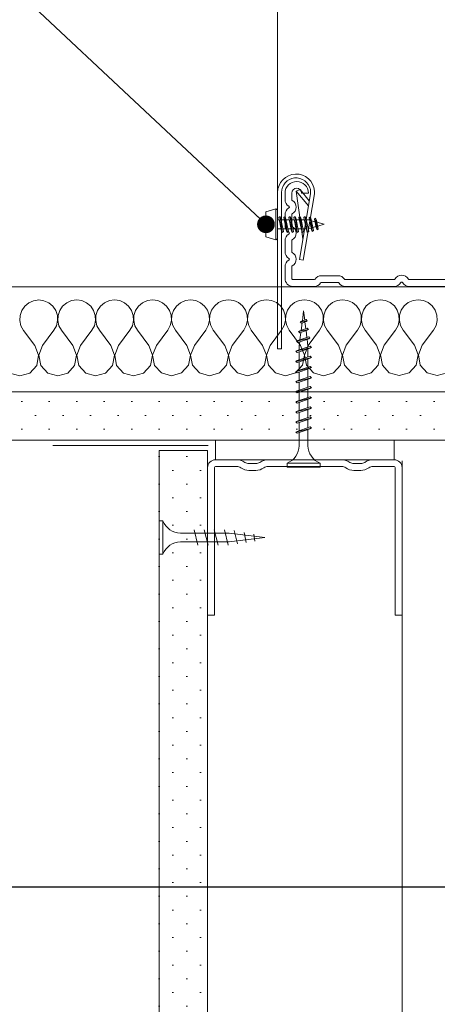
# Model space of a CAD drawing. Header units: metres. Extents: x -4 to 99, y -11 to 17.
# Tile 716 of 747: x 82.714 to 82.822, y -10.398 to -10.144. Entities that reach past the tile are written whole.
import ezdxf

# ---------------------------------------------------------------- set-up
doc = ezdxf.new("R2010")
doc.units = ezdxf.units.M
doc.header["$MEASUREMENT"] = 0
doc.linetypes.add('VERDECKT', pattern=[0.005625, 0.00375, -0.001875])
for name, color, linetype in [('152 - Bemaßung_ Beschriftung.Ausbau', 7, 'Continuous'), ('301 - Elemente.Linie', 7, 'Continuous'), ('653 - Abdeckung.TB Verkofferung', 7, 'Continuous'), ('Neubau_651 - Abdeckung.Decke abgehängt_ bekleidet', 7, 'Continuous'), ('Neubau_653 - Abdeckung.TB Verkofferung', 7, 'Continuous'), ('Neubau_660 - Unterkonstruktion.Trockenbau', 7, 'Continuous')]:
    doc.layers.add(name, color=color, linetype=linetype)
doc.styles.add('ERSTELLTER_STIL_2', font='txt')
doc.dimstyles.new('ERSTELLTER_STIL__15', dxfattribs={"dimtxt": 0.02, "dimasz": 0.01064, "dimexe": 0.18, "dimexo": 0.0625, "dimgap": 0, "dimtad": 1, "dimzin": 0, "dimdsep": 46, "dimtxsty": 'ERSTELLTER_STIL_2', "dimblk": 'ARROWHEAD_2', "dimblk1": 'ARROWHEAD_2', "dimblk2": 'ARROWHEAD_2', "dimcen": 0.09, "dimse1": 1, "dimse2": 1, "dimclrd": 7, "dimclre": 7, "dimclrt": 7, "dimazin": 0, "dimtfac": 1, "dimtdec": 4, "dimtmove": 0, "dimatfit": 3, "dimfxl": 1, "dimtolj": 1, "dimtzin": 0, "dimarcsym": 0})
doc.dimstyles.new('ERSTELLTER_STIL__17', dxfattribs={"dimtxt": 0.02, "dimasz": 0.01064, "dimexe": 0.18, "dimexo": 0.0625, "dimgap": 0, "dimtad": 1, "dimzin": 0, "dimdsep": 46, "dimtxsty": 'ERSTELLTER_STIL_2', "dimblk": 'ARROWHEAD_2', "dimblk1": 'ARROWHEAD_2', "dimblk2": 'ARROWHEAD_2', "dimcen": 0.09, "dimse1": 1, "dimse2": 1, "dimclrd": 7, "dimclre": 7, "dimclrt": 7, "dimazin": 0, "dimtfac": 1, "dimtdec": 4, "dimtmove": 2, "dimatfit": 3, "dimfxl": 1, "dimtolj": 1, "dimtzin": 0, "dimarcsym": 0})
doc.dimstyles.new('ERSTELLTER_STIL__5', dxfattribs={"dimtxt": 0.18, "dimasz": 0.00912, "dimexe": 0.18, "dimexo": 0.0625, "dimgap": 0, "dimtad": 0, "dimtih": 1, "dimtoh": 1, "dimdec": 4, "dimzin": 0, "dimdsep": 46, "dimcen": 0.09, "dimadec": 0, "dimazin": 0, "dimtfac": 1, "dimtdec": 4, "dimtmove": 0, "dimatfit": 3, "dimldrblk": 'ARROWHEAD_11', "dimfxl": 1, "dimtolj": 1, "dimtzin": 0, "dimarcsym": 0})
pattern_1 = [(45, (77.72272913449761, -19.65428605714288), (-0.003535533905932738, 0.003535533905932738), [0, -0.005000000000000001])]

# ---------------------------------------------------------------- blocks, each defined once
blk = doc.blocks.new('*X666', base_point=(77.72272913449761, -19.65428605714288))
at = {"layer": '653 - Abdeckung.TB Verkofferung', "color": 1, "linetype": 'Continuous', "lineweight": 5}
for p, q in [((82.71791632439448, -10.21671359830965), (82.71668366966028, -10.21725820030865)), ((82.71925054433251, -10.21652671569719), (82.71791632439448, -10.21671359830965)), ((82.72058476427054, -10.21671177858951), (82.71925054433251, -10.21652671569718)), ((82.72181741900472, -10.21725469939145), (82.72058476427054, -10.21671177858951)), ((82.7276812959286, -10.21670693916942), (82.72644864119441, -10.21725154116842)), ((82.72901551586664, -10.21652005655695), (82.7276812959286, -10.21670693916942)), ((82.73034973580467, -10.21670511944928), (82.72901551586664, -10.21652005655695)), ((82.73158239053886, -10.21724804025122), (82.73034973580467, -10.21670511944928)), ((82.73261964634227, -10.21810749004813), (82.73158239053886, -10.21724804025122)), ((82.73621361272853, -10.21724488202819), (82.73517635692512, -10.21810574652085)), ((82.73744626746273, -10.21670028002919), (82.73621361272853, -10.21724488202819)), ((82.73878048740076, -10.21651339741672), (82.73744626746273, -10.21670028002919)), ((82.74011470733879, -10.21669846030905), (82.73878048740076, -10.21651339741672)), ((82.74134736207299, -10.21724138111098), (82.74011470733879, -10.21669846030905)), ((82.7423846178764, -10.2181008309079), (82.74134736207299, -10.21724138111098)), ((82.74597858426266, -10.21723822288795), (82.74494132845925, -10.21809908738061)), ((82.74721123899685, -10.21669362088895), (82.74597858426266, -10.21723822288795)), ((82.74854545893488, -10.21650673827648), (82.74721123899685, -10.21669362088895)), ((82.74987967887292, -10.21669180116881), (82.74854545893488, -10.21650673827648)), ((82.75111233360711, -10.21723472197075), (82.74987967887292, -10.21669180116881)), ((82.75214958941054, -10.21809417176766), (82.75111233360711, -10.21723472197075)), ((82.75574355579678, -10.21723156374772), (82.75470629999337, -10.21809242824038)), ((82.75697621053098, -10.21668696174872), (82.75574355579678, -10.21723156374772)), ((82.75831043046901, -10.21650007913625), (82.75697621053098, -10.21668696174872)), ((82.75964465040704, -10.21668514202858), (82.75831043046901, -10.21650007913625)), ((82.76087730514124, -10.21722806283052), (82.75964465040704, -10.21668514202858)), ((82.76191456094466, -10.21808751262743), (82.76087730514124, -10.21722806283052)), ((82.76550852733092, -10.21722490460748), (82.7644712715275, -10.21808576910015)), ((82.76674118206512, -10.21668030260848), (82.76550852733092, -10.21722490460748)), ((82.76807540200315, -10.21649341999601), (82.76674118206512, -10.21668030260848)), ((82.76940962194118, -10.21667848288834), (82.76807540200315, -10.21649341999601)), ((82.77064227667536, -10.21722140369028), (82.76940962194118, -10.21667848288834)), ((82.77167953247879, -10.2180808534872), (82.77064227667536, -10.21722140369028)), ((82.77527349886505, -10.21721824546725), (82.77423624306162, -10.21807910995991)), ((82.77650615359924, -10.21667364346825), (82.77527349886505, -10.21721824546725)), ((82.77784037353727, -10.21648676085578), (82.77650615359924, -10.21667364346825)), ((82.7791745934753, -10.21667182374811), (82.77784037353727, -10.21648676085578)), ((82.7804072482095, -10.21721474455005), (82.7791745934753, -10.21667182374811)), ((82.78144450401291, -10.21807419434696), (82.7804072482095, -10.21721474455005)), ((82.78503847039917, -10.21721158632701), (82.78400121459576, -10.21807245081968)), ((82.78627112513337, -10.21666698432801), (82.78503847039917, -10.21721158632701)), ((82.7876053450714, -10.21648010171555), (82.78627112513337, -10.21666698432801)), ((82.78893956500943, -10.21666516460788), (82.7876053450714, -10.21648010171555)), ((82.79017221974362, -10.21720808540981), (82.78893956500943, -10.21666516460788)), ((82.79120947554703, -10.21806753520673), (82.79017221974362, -10.21720808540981)), ((82.7948034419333, -10.21720492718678), (82.79376618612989, -10.21806579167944)), ((82.79603609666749, -10.21666032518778), (82.7948034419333, -10.21720492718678)), ((82.79737031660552, -10.21647344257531), (82.79603609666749, -10.21666032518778)), ((82.79870453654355, -10.21665850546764), (82.79737031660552, -10.21647344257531)), ((82.79993719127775, -10.21720142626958), (82.79870453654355, -10.21665850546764)), ((82.80097444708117, -10.21806087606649), (82.79993719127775, -10.21720142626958)), ((82.80456841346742, -10.21719826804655), (82.80353115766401, -10.21805913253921)), ((82.80580106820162, -10.21665366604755), (82.80456841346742, -10.21719826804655)), ((82.80713528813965, -10.21646678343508), (82.80580106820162, -10.21665366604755)), ((82.80846950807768, -10.21665184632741), (82.80713528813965, -10.21646678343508)), ((82.80970216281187, -10.21719476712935), (82.80846950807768, -10.21665184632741)), ((82.8107394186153, -10.21805421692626), (82.80970216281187, -10.21719476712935)), ((82.81433338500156, -10.21719160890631), (82.81329612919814, -10.21805247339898)), ((82.81556603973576, -10.21664700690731), (82.81433338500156, -10.21719160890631)), ((82.81690025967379, -10.21646012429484), (82.81556603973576, -10.21664700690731)), ((82.81823447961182, -10.21664518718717), (82.81690025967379, -10.21646012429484)), ((82.81946713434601, -10.21718810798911), (82.81823447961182, -10.21664518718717)), ((82.82050439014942, -10.21804755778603), (82.81946713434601, -10.21718810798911)), ((82.71488351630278, -10.21923065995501), (82.71445305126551, -10.22050836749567)), ((82.71564641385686, -10.21811906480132), (82.71488351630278, -10.21923065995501)), ((82.71668366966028, -10.21725820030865), (82.71564641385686, -10.21811906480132)), ((82.72285467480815, -10.21811414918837), (82.72181741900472, -10.21725469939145)), ((82.72361757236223, -10.21922470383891), (82.72285467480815, -10.21811414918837)), ((82.7240480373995, -10.22050182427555), (82.72361757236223, -10.21922470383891)), ((82.7246484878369, -10.21922400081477), (82.72421802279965, -10.22050170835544)), ((82.72541138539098, -10.21811240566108), (82.7246484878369, -10.21922400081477)), ((82.72644864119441, -10.21725154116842), (82.72541138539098, -10.21811240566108)), ((82.73338254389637, -10.21921804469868), (82.73261964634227, -10.21810749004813)), ((82.73381300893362, -10.22049516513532), (82.73338254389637, -10.21921804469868)), ((82.73441345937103, -10.21921734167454), (82.73398299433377, -10.2204950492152)), ((82.73517635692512, -10.21810574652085), (82.73441345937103, -10.21921734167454)), ((82.7431475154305, -10.21921138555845), (82.7423846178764, -10.2181008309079)), ((82.74357798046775, -10.22048850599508), (82.7431475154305, -10.21921138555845)), ((82.74417843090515, -10.2192106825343), (82.7437479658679, -10.22048839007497)), ((82.74494132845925, -10.21809908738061), (82.74417843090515, -10.2192106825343)), ((82.75291248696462, -10.21920472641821), (82.75214958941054, -10.21809417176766)), ((82.75334295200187, -10.22048184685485), (82.75291248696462, -10.21920472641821)), ((82.75394340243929, -10.21920402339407), (82.75351293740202, -10.22048173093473)), ((82.75470629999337, -10.21809242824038), (82.75394340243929, -10.21920402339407)), ((82.76267745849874, -10.21919806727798), (82.76191456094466, -10.21808751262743)), ((82.76310792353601, -10.22047518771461), (82.76267745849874, -10.21919806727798)), ((82.76370837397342, -10.21919736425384), (82.76327790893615, -10.2204750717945)), ((82.7644712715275, -10.21808576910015), (82.76370837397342, -10.21919736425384)), ((82.77244243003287, -10.21919140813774), (82.77167953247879, -10.2180808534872)), ((82.77287289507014, -10.22046852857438), (82.77244243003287, -10.21919140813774)), ((82.77347334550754, -10.2191907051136), (82.77304288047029, -10.22046841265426)), ((82.77423624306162, -10.21807910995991), (82.77347334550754, -10.2191907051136)), ((82.782207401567, -10.21918474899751), (82.78144450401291, -10.21807419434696)), ((82.78263786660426, -10.22046186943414), (82.782207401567, -10.21918474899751)), ((82.78323831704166, -10.21918404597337), (82.78280785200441, -10.22046175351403)), ((82.78400121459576, -10.21807245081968), (82.78323831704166, -10.21918404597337)), ((82.79197237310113, -10.21917808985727), (82.79120947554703, -10.21806753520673)), ((82.79240283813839, -10.22045521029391), (82.79197237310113, -10.21917808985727)), ((82.79300328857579, -10.21917738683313), (82.79257282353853, -10.2204550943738)), ((82.79376618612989, -10.21806579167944), (82.79300328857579, -10.21917738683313)), ((82.80173734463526, -10.21917143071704), (82.80097444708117, -10.21806087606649)), ((82.80216780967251, -10.22044855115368), (82.80173734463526, -10.21917143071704)), ((82.80276826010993, -10.2191707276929), (82.80233779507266, -10.22044843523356)), ((82.80353115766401, -10.21805913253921), (82.80276826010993, -10.2191707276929)), ((82.81150231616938, -10.21916477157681), (82.8107394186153, -10.21805421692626)), ((82.81193278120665, -10.22044189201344), (82.81150231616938, -10.21916477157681)), ((82.81253323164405, -10.21916406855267), (82.81210276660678, -10.22044177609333)), ((82.81329612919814, -10.21805247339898), (82.81253323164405, -10.21916406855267)), ((82.8212672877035, -10.21915811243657), (82.82050439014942, -10.21804755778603)), ((82.82169775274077, -10.22043523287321), (82.8212672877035, -10.21915811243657)), ((82.71445305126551, -10.22050836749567), (82.71438778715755, -10.22185492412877)), ((82.71438778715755, -10.22185492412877), (82.71469269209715, -10.22316782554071)), ((82.72380839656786, -10.22316160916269), (82.72411330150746, -10.22184829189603)), ((82.72411330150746, -10.22184829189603), (82.7240480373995, -10.22050182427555)), ((82.72421802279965, -10.22050170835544), (82.72415275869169, -10.22184826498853)), ((82.72415275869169, -10.22184826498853), (82.72445766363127, -10.22316116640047)), ((82.73357336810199, -10.22315495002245), (82.73387827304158, -10.22184163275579)), ((82.73387827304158, -10.22184163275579), (82.73381300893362, -10.22049516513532)), ((82.73398299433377, -10.2204950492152), (82.73391773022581, -10.2218416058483)), ((82.73391773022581, -10.2218416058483), (82.7342226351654, -10.22315450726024)), ((82.74333833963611, -10.22314829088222), (82.74364324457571, -10.22183497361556)), ((82.74364324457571, -10.22183497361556), (82.74357798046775, -10.22048850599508)), ((82.7437479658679, -10.22048839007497), (82.74368270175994, -10.22183494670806)), ((82.74368270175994, -10.22183494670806), (82.74398760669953, -10.22314784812)), ((82.75310331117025, -10.22314163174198), (82.75340821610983, -10.22182831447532)), ((82.75340821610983, -10.22182831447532), (82.75334295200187, -10.22048184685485)), ((82.75351293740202, -10.22048173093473), (82.75344767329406, -10.22182828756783)), ((82.75344767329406, -10.22182828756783), (82.75375257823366, -10.22314118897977)), ((82.76286828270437, -10.22313497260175), (82.76317318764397, -10.22182165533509)), ((82.76317318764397, -10.22182165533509), (82.76310792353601, -10.22047518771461)), ((82.76327790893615, -10.2204750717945), (82.76321264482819, -10.22182162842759)), ((82.76321264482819, -10.22182162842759), (82.76351754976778, -10.22313452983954)), ((82.7726332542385, -10.22312831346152), (82.7729381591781, -10.22181499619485)), ((82.7729381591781, -10.22181499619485), (82.77287289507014, -10.22046852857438)), ((82.77304288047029, -10.22046841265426), (82.77297761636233, -10.22181496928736)), ((82.77297761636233, -10.22181496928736), (82.77328252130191, -10.2231278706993)), ((82.78239822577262, -10.22312165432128), (82.78270313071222, -10.22180833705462)), ((82.78270313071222, -10.22180833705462), (82.78263786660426, -10.22046186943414)), ((82.78280785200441, -10.22046175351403), (82.78274258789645, -10.22180831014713)), ((82.78274258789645, -10.22180831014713), (82.78304749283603, -10.22312121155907)), ((82.79216319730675, -10.22311499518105), (82.79246810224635, -10.22180167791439)), ((82.79246810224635, -10.22180167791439), (82.79240283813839, -10.22045521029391)), ((82.79257282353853, -10.2204550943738), (82.79250755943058, -10.22180165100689)), ((82.79250755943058, -10.22180165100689), (82.79281246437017, -10.22311455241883)), ((82.80192816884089, -10.22310833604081), (82.80223307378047, -10.22179501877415)), ((82.80223307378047, -10.22179501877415), (82.80216780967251, -10.22044855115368)), ((82.80233779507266, -10.22044843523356), (82.8022725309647, -10.22179499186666)), ((82.8022725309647, -10.22179499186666), (82.8025774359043, -10.2231078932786)), ((82.81169314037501, -10.22310167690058), (82.81199804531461, -10.22178835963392)), ((82.81199804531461, -10.22178835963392), (82.81193278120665, -10.22044189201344)), ((82.81210276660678, -10.22044177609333), (82.81203750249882, -10.22178833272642)), ((82.81203750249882, -10.22178833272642), (82.81234240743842, -10.22310123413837)), ((82.82145811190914, -10.22309501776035), (82.82176301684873, -10.22178170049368)), ((82.82176301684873, -10.22178170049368), (82.82169775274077, -10.22043523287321)), ((82.71469269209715, -10.22316782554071), (82.71534455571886, -10.22434712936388)), ((82.7182740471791, -10.22825400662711), (82.71534455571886, -10.22434712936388)), ((82.72022704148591, -10.22825267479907), (82.72315653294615, -10.2243418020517)), ((82.72315653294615, -10.2243418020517), (82.72380839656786, -10.22316160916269)), ((82.72445766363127, -10.22316116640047), (82.72510952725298, -10.22434047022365)), ((82.72803901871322, -10.22824734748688), (82.72510952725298, -10.22434047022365)), ((82.72999201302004, -10.22824601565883), (82.73292150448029, -10.22433514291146)), ((82.73292150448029, -10.22433514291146), (82.73357336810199, -10.22315495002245)), ((82.7342226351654, -10.22315450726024), (82.73487449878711, -10.22433381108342)), ((82.73780399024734, -10.22824068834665), (82.73487449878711, -10.22433381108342)), ((82.73975698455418, -10.2282393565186), (82.74268647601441, -10.22432848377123)), ((82.74268647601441, -10.22432848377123), (82.74333833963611, -10.22314829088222)), ((82.74398760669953, -10.22314784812), (82.74463947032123, -10.22432715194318)), ((82.74756896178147, -10.22823402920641), (82.74463947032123, -10.22432715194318)), ((82.7495219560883, -10.22823269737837), (82.75245144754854, -10.22432182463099)), ((82.75245144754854, -10.22432182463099), (82.75310331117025, -10.22314163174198)), ((82.75375257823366, -10.22314118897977), (82.75440444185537, -10.22432049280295)), ((82.7573339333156, -10.22822737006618), (82.75440444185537, -10.22432049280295)), ((82.75928692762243, -10.22822603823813), (82.76221641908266, -10.22431516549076)), ((82.76221641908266, -10.22431516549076), (82.76286828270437, -10.22313497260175)), ((82.76351754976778, -10.22313452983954), (82.7641694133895, -10.22431383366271)), ((82.76709890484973, -10.22822071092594), (82.7641694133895, -10.22431383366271)), ((82.76905189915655, -10.2282193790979), (82.77198139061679, -10.22430850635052)), ((82.77198139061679, -10.22430850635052), (82.7726332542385, -10.22312831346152)), ((82.77328252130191, -10.2231278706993), (82.77393438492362, -10.22430717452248)), ((82.77686387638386, -10.22821405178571), (82.77393438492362, -10.22430717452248)), ((82.77881687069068, -10.22821271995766), (82.78174636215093, -10.22430184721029)), ((82.78174636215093, -10.22430184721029), (82.78239822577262, -10.22312165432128)), ((82.78304749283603, -10.22312121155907), (82.78369935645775, -10.22430051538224)), ((82.78662884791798, -10.22820739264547), (82.78369935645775, -10.22430051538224)), ((82.78858184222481, -10.22820606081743), (82.79151133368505, -10.22429518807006)), ((82.79151133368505, -10.22429518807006), (82.79216319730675, -10.22311499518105)), ((82.79281246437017, -10.22311455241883), (82.79346432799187, -10.22429385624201)), ((82.7963938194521, -10.22820073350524), (82.79346432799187, -10.22429385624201)), ((82.79834681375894, -10.22819940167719), (82.80127630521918, -10.22428852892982)), ((82.80127630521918, -10.22428852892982), (82.80192816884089, -10.22310833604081)), ((82.8025774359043, -10.2231078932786), (82.80322929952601, -10.22428719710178)), ((82.80615879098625, -10.22819407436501), (82.80322929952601, -10.22428719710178)), ((82.80811178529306, -10.22819274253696), (82.8110412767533, -10.22428186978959)), ((82.8110412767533, -10.22428186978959), (82.81169314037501, -10.22310167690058)), ((82.81234240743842, -10.22310123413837), (82.81299427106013, -10.22428053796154)), ((82.81592376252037, -10.22818741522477), (82.81299427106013, -10.22428053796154)), ((82.81787675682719, -10.22818608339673), (82.82080624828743, -10.22427521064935)), ((82.82080624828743, -10.22427521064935), (82.82145811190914, -10.22309501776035)), ((82.71923081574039, -10.23074621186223), (82.7182740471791, -10.22825400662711)), ((82.72022704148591, -10.22825267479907), (82.71927027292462, -10.23074618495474)), ((82.72899578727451, -10.230739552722), (82.72803901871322, -10.22824734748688)), ((82.72999201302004, -10.22824601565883), (82.72903524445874, -10.2307395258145)), ((82.73876075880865, -10.23073289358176), (82.73780399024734, -10.22824068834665)), ((82.73975698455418, -10.2282393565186), (82.73880021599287, -10.23073286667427)), ((82.74852573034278, -10.23072623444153), (82.74756896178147, -10.22823402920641)), ((82.7495219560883, -10.22823269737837), (82.748565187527, -10.23072620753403)), ((82.7582907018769, -10.2307195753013), (82.7573339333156, -10.22822737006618)), ((82.75928692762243, -10.22822603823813), (82.75833015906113, -10.2307195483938)), ((82.76805567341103, -10.23071291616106), (82.76709890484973, -10.22822071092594)), ((82.76905189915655, -10.2282193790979), (82.76809513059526, -10.23071288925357)), ((82.77782064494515, -10.23070625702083), (82.77686387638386, -10.22821405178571)), ((82.77881687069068, -10.22821271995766), (82.77786010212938, -10.23070623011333)), ((82.78758561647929, -10.23069959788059), (82.78662884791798, -10.22820739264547)), ((82.78858184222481, -10.22820606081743), (82.7876250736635, -10.2306995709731)), ((82.79735058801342, -10.23069293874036), (82.7963938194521, -10.22820073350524)), ((82.79834681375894, -10.22819940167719), (82.79739004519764, -10.23069291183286)), ((82.80711555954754, -10.23068627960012), (82.80615879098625, -10.22819407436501)), ((82.80811178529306, -10.22819274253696), (82.80715501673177, -10.23068625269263)), ((82.81688053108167, -10.23067962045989), (82.81592376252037, -10.22818741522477)), ((82.81787675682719, -10.22818608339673), (82.8169199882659, -10.2306795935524)), ((82.71873508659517, -10.23337047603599), (82.71923081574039, -10.23074621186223)), ((82.71927027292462, -10.23074618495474), (82.71976600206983, -10.23336977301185)), ((82.7285000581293, -10.23336381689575), (82.72899578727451, -10.230739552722)), ((82.72903524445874, -10.2307395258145), (82.72953097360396, -10.23336311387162)), ((82.73826502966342, -10.23335715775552), (82.73876075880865, -10.23073289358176)), ((82.73880021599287, -10.23073286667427), (82.7392959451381, -10.23335645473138)), ((82.74803000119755, -10.23335049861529), (82.74852573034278, -10.23072623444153)), ((82.748565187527, -10.23072620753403), (82.74906091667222, -10.23334979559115)), ((82.75779497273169, -10.23334383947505), (82.7582907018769, -10.2307195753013)), ((82.75833015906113, -10.2307195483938), (82.75882588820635, -10.23334313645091)), ((82.76755994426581, -10.23333718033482), (82.76805567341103, -10.23071291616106)), ((82.76809513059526, -10.23071288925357), (82.76859085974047, -10.23333647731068)), ((82.77732491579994, -10.23333052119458), (82.77782064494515, -10.23070625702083)), ((82.77786010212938, -10.23070623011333), (82.7783558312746, -10.23332981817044)), ((82.78708988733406, -10.23332386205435), (82.78758561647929, -10.23069959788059)), ((82.7876250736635, -10.2306995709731), (82.78812080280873, -10.23332315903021)), ((82.79685485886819, -10.23331720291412), (82.79735058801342, -10.23069293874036)), ((82.79739004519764, -10.23069291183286), (82.79788577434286, -10.23331649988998)), ((82.80661983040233, -10.23331054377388), (82.80711555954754, -10.23068627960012)), ((82.80715501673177, -10.23068625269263), (82.80765074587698, -10.23330984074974)), ((82.81638480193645, -10.23330388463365), (82.81688053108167, -10.23067962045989)), ((82.8169199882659, -10.2306795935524), (82.81741571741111, -10.23330318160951)), ((82.71693493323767, -10.23534293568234), (82.71873508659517, -10.23337047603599)), ((82.71976600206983, -10.23336977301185), (82.72156615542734, -10.23533977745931)), ((82.72669990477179, -10.23533627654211), (82.7285000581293, -10.23336381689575)), ((82.72953097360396, -10.23336311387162), (82.73133112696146, -10.23533311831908)), ((82.73646487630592, -10.23532961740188), (82.73826502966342, -10.23335715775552)), ((82.7392959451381, -10.23335645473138), (82.7410960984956, -10.23532645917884)), ((82.74622984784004, -10.23532295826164), (82.74803000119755, -10.23335049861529)), ((82.74906091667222, -10.23334979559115), (82.75086107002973, -10.23531980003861)), ((82.75599481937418, -10.23531629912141), (82.75779497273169, -10.23334383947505)), ((82.75882588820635, -10.23334313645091), (82.76062604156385, -10.23531314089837)), ((82.7657597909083, -10.23530963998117), (82.76755994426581, -10.23333718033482)), ((82.76859085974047, -10.23333647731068), (82.77039101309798, -10.23530648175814)), ((82.77552476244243, -10.23530298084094), (82.77732491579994, -10.23333052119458)), ((82.7783558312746, -10.23332981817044), (82.7801559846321, -10.2352998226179)), ((82.78528973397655, -10.2352963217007), (82.78708988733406, -10.23332386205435)), ((82.78812080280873, -10.23332315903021), (82.78992095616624, -10.23529316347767)), ((82.79505470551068, -10.23528966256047), (82.79685485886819, -10.23331720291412)), ((82.79788577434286, -10.23331649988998), (82.79968592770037, -10.23528650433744)), ((82.80481967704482, -10.23528300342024), (82.80661983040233, -10.23331054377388)), ((82.80765074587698, -10.23330984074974), (82.80945089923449, -10.2352798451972)), ((82.81458464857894, -10.23527634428), (82.81638480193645, -10.23330388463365)), ((82.81741571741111, -10.23330318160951), (82.81921587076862, -10.23527318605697)), ((82.71180118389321, -10.23534643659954), (82.71436805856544, -10.23607442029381)), ((82.71436805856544, -10.23607442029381), (82.71693493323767, -10.23534293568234)), ((82.72156615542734, -10.23533977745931), (82.72413303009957, -10.23606776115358)), ((82.72413303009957, -10.23606776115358), (82.72669990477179, -10.23533627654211)), ((82.73133112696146, -10.23533311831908), (82.73389800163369, -10.23606110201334)), ((82.73389800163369, -10.23606110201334), (82.73646487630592, -10.23532961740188)), ((82.7410960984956, -10.23532645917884), (82.74366297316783, -10.23605444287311)), ((82.74366297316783, -10.23605444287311), (82.74622984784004, -10.23532295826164)), ((82.75086107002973, -10.23531980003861), (82.75342794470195, -10.23604778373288)), ((82.75342794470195, -10.23604778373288), (82.75599481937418, -10.23531629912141)), ((82.76062604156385, -10.23531314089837), (82.76319291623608, -10.23604112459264)), ((82.76319291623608, -10.23604112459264), (82.7657597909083, -10.23530963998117)), ((82.77039101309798, -10.23530648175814), (82.7729578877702, -10.23603446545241)), ((82.7729578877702, -10.23603446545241), (82.77552476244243, -10.23530298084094)), ((82.7801559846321, -10.2352998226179), (82.78272285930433, -10.23602780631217)), ((82.78272285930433, -10.23602780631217), (82.78528973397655, -10.2352963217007)), ((82.78992095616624, -10.23529316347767), (82.79248783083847, -10.23602114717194)), ((82.79248783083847, -10.23602114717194), (82.79505470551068, -10.23528966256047)), ((82.79968592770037, -10.23528650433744), (82.80225280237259, -10.2360144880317)), ((82.80225280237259, -10.2360144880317), (82.80481967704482, -10.23528300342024)), ((82.80945089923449, -10.2352798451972), (82.81201777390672, -10.23600782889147)), ((82.81201777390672, -10.23600782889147), (82.81458464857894, -10.23527634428)), ((82.81921587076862, -10.23527318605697), (82.82178274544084, -10.23600116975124)), ((82.82178274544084, -10.23600116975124), (82.82434962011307, -10.23526968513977))]:
    blk.add_line(p, q, dxfattribs=at)
blk = doc.blocks.new('*D687', base_point=(77.72272913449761, -19.65428605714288))
at = {"layer": '152 - Bemaßung_ Beschriftung.Ausbau', "color": 7, "linetype": 'Continuous', "lineweight": 5}
for p, q in [((82.6258905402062, -10.24860408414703), (82.6398905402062, -10.25668698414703)), ((82.6433905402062, -10.25264553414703), (82.6223905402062, -10.25264553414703)), ((82.63289054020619, -10.67703605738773), (82.63289054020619, -10.25264553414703)), ((82.6258905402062, -10.67299460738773), (82.6398905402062, -10.68107750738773)), ((82.6433905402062, -10.67703605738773), (82.6223905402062, -10.67703605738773)), ((82.63289054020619, -10.68388205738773), (82.63289054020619, -10.67703605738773))]:
    blk.add_line(p, q, dxfattribs=at)
at = {"layer": '152 - Bemaßung_ Beschriftung.Ausbau', "color": 7, "lineweight": 5, "char_height": 0.02, "attachment_point": 7, "rotation": 90, "style": 'ERSTELLTER_STIL_2'}
for s, insert in [('\\A1;{\\pql;\\fArial|b0|i0|c0|p38;1\\fArial|b0|i0|c0|p38;\\A1{\\H.66x;\\S25^  ;}}', (82.62910772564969, -10.29190253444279)), ('\\A1;{\\pql;\\fArial|b0|i0|c0|p38;42\\fArial|b0|i0|c0|p38;\\A1{\\H.66x;\\S44^  ;}}', (82.62165763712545, -10.46109079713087))]:
    blk.add_mtext(s, dxfattribs=dict(at, insert=insert))
blk = doc.blocks.new('ARROWHEAD_2')
at = {"color": 0, "linetype": 'Continuous', "lineweight": 0}
for p, q in [((-0.3781315, -0.655), (0.3781315, 0.655)), ((0, 0), (-1, 0))]:
    blk.add_line(p, q, dxfattribs=at)
blk = doc.blocks.new('*D688', base_point=(77.72272913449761, -19.65428605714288))
at = {"layer": '152 - Bemaßung_ Beschriftung.Ausbau', "color": 7, "linetype": 'Continuous', "lineweight": 5}
for p, q in [((82.6258905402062, -10.23610408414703), (82.6398905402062, -10.24418698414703)), ((82.6433905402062, -10.24014553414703), (82.6223905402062, -10.24014553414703)), ((82.63289054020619, -10.25264553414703), (82.63289054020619, -10.24014553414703)), ((82.6258905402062, -10.24860408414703), (82.6398905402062, -10.25668698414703)), ((82.6433905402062, -10.25264553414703), (82.6223905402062, -10.25264553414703))]:
    blk.add_line(p, q, dxfattribs=at)
blk = doc.blocks.new('*D714', base_point=(77.72272913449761, -19.65428605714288))
at = {"layer": '152 - Bemaßung_ Beschriftung.Ausbau', "color": 7, "linetype": 'Continuous', "lineweight": 5}
for p, q in [((82.56503764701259, -10.24860408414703), (82.57903764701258, -10.25668698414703)), ((82.58253764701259, -10.25264553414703), (82.56153764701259, -10.25264553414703)), ((82.57203764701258, -10.67703605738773), (82.57203764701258, -10.25264553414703)), ((82.56503764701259, -10.67299460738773), (82.57903764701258, -10.68107750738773)), ((82.58253764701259, -10.67703605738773), (82.56153764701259, -10.67703605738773)), ((82.57203764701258, -10.68388205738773), (82.57203764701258, -10.67703605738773))]:
    blk.add_line(p, q, dxfattribs=at)
at = {"layer": '152 - Bemaßung_ Beschriftung.Ausbau', "color": 7, "lineweight": 5, "char_height": 0.02, "attachment_point": 7, "rotation": 90, "style": 'ERSTELLTER_STIL_2'}
for s, insert in [('\\A1;{\\pql;\\fArial|b0|i0|c0|p38;3\\fArial|b0|i0|c0|p38;\\A1{\\H.66x;\\S95^  ;}}', (82.56838045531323, -10.29190253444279)), ('\\A1;{\\pql;\\fArial|b0|i0|c0|p38;42\\fArial|b0|i0|c0|p38;\\A1{\\H.66x;\\S44^  ;}}', (82.56080474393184, -10.46109079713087))]:
    blk.add_mtext(s, dxfattribs=dict(at, insert=insert))
blk = doc.blocks.new('*D715', base_point=(77.72272913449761, -19.65428605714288))
at = {"layer": '152 - Bemaßung_ Beschriftung.Ausbau', "color": 7, "linetype": 'Continuous', "lineweight": 5}
for p, q in [((82.56503764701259, -10.20910408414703), (82.57903764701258, -10.21718698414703)), ((82.58253764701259, -10.21314553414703), (82.56153764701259, -10.21314553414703)), ((82.57203764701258, -10.25264553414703), (82.57203764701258, -10.21314553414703)), ((82.56503764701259, -10.24860408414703), (82.57903764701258, -10.25668698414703)), ((82.58253764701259, -10.25264553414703), (82.56153764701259, -10.25264553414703))]:
    blk.add_line(p, q, dxfattribs=at)
blk = doc.blocks.new('ARROWHEAD_11')
at = {"color": 0, "linetype": 'Continuous', "lineweight": 0}
blk.add_line((0, 0), (-1, 0), dxfattribs=at)
at = {"color": 0, "linetype": 'Continuous', "lineweight": 0, "const_width": 0.25, "flags": 128}
blk.add_lwpolyline([(-0.125, 0, 1), (0.125, 0, 1)], format="xyb", close=True, dxfattribs=at)

msp = doc.modelspace()

# ---------------------------------------------------------------- hatches: boundary and pattern name
at = {"layer": 'Neubau_651 - Abdeckung.Decke abgehängt_ bekleidet', "linetype": 'Continuous', "lineweight": 5}
h = msp.add_hatch(dxfattribs=at)
h.set_pattern_fill('Gips_0004', style=0, pattern_type=2)
h.set_pattern_definition(pattern_1)
h.paths.add_polyline_path([(82.90771140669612, -10.25264553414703), (82.4232113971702, -10.25264553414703), (82.4232113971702, -10.24014553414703), (82.90771140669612, -10.24014553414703)])
at = {"layer": 'Neubau_653 - Abdeckung.TB Verkofferung', "linetype": 'Continuous', "lineweight": 5}
h = msp.add_hatch(dxfattribs=at)
h.set_pattern_fill('Gips_0004', style=0, pattern_type=2)
h.set_pattern_definition(pattern_1)
h.paths.add_polyline_path([(82.75021138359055, -10.25530010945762), (82.75021137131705, -10.67703605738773), (82.7627113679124, -10.67703605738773), (82.76271138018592, -10.25530010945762)])

# ---------------------------------------------------------------- linework, layer by layer
at = {"layer": '301 - Elemente.Linie', "color": 1, "linetype": 'Continuous', "lineweight": 5}
for p, q in [((82.78552067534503, -10.18854081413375), (82.7886434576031, -10.19228690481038)), ((82.78021098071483, -10.19306778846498), (82.78021098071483, -10.20106779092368)), ((82.7807109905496, -10.19594277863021), (82.7811110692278, -10.19594277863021)), ((82.78133768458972, -10.1950677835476), (82.78184909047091, -10.19915905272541)), ((82.78159198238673, -10.19594277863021), (82.78241108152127, -10.19594277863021)), ((82.78263769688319, -10.1950677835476), (82.78314910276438, -10.19915905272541)), ((82.78289197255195, -10.19594277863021), (82.7837110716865, -10.19594277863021)), ((82.78393768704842, -10.1950677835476), (82.7844490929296, -10.19915905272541)), ((82.78419198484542, -10.19594277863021), (82.78501108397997, -10.19594277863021)), ((82.78523769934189, -10.1950677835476), (82.78574910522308, -10.19915905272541)), ((82.78549197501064, -10.19594277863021), (82.78631107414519, -10.19594277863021)), ((82.78653768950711, -10.1950677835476), (82.78704909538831, -10.19915905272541)), ((82.78679198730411, -10.19594277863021), (82.78761108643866, -10.19594277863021)), ((82.78783767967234, -10.1950677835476), (82.78834910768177, -10.19915905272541)), ((82.78809197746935, -10.19594277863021), (82.7887109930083, -10.19594277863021)), ((82.78892342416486, -10.19600252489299), (82.7887109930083, -10.19594277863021)), ((82.7891454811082, -10.19513007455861), (82.78961344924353, -10.19887388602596)), ((82.79030362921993, -10.19639072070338), (82.78943398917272, -10.19614613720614)), ((82.790492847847, -10.19550902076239), (82.79086929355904, -10.19852067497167)), ((82.79271098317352, -10.19706777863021), (82.7908141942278, -10.19653431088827)), ((82.7807109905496, -10.19819277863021), (82.781575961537, -10.19819277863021)), ((82.78205685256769, -10.19819277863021), (82.78287595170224, -10.19819277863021)), ((82.78335684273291, -10.19819277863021), (82.78417594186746, -10.19819277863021)), ((82.78465685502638, -10.19819277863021), (82.78547595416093, -10.19819277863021)), ((82.7859568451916, -10.19819277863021), (82.78677594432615, -10.19819277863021)), ((82.78725685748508, -10.19819277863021), (82.78807595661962, -10.19819277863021)), ((82.7885568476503, -10.19819277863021), (82.7887109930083, -10.19819277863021)), ((82.78933943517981, -10.19801604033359), (82.7887109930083, -10.19819277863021)), ((82.79056803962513, -10.19767048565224), (82.78979392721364, -10.19788820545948)), ((82.79271098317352, -10.19706777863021), (82.79102253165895, -10.19754267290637)), ((82.78707133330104, -10.22189249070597), (82.78739163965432, -10.21932995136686)), ((82.78739163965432, -10.21932995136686), (82.78768612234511, -10.22168576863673)), ((82.78654399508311, -10.22214574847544), (82.78833952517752, -10.22188698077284)), ((82.78654399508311, -10.22214574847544), (82.7868590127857, -10.22196387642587)), ((82.78654399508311, -10.22214574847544), (82.78685899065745, -10.22246074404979)), ((82.78685899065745, -10.22246074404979), (82.78802452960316, -10.22206883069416)), ((82.7868590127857, -10.22196387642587), (82.78802452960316, -10.22157198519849)), ((82.78774571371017, -10.22216258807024), (82.78796847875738, -10.22394464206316)), ((82.78833952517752, -10.22188698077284), (82.78802452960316, -10.22157198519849)), ((82.78833952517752, -10.22188698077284), (82.78802452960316, -10.22206885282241)), ((82.786073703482, -10.22465770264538), (82.78867071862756, -10.22412943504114)), ((82.786073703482, -10.22465768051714), (82.78638869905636, -10.22447583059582)), ((82.786073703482, -10.22465770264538), (82.78638869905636, -10.22497269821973)), ((82.78638869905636, -10.22447583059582), (82.7883557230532, -10.22381443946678)), ((82.78638869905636, -10.22497269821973), (82.7883557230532, -10.2243113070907)), ((82.78676419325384, -10.22434956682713), (82.7870064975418, -10.22241113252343)), ((82.78802809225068, -10.22442146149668), (82.78825083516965, -10.2262035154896)), ((82.78867071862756, -10.22412943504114), (82.78835570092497, -10.22381443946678)), ((82.78867071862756, -10.22412943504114), (82.78835570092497, -10.2243113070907)), ((82.7856034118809, -10.22716963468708), (82.78904112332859, -10.22635870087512)), ((82.7856034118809, -10.22716963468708), (82.78591840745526, -10.22698776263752)), ((82.7856034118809, -10.22716963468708), (82.7859184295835, -10.22748463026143)), ((82.78591840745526, -10.22748463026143), (82.78872610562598, -10.22654057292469)), ((82.7859184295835, -10.22698778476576), (82.78872612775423, -10.22604370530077)), ((82.78626663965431, -10.22832995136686), (82.78639221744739, -10.22732530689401)), ((82.78645705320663, -10.22680666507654), (82.7866993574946, -10.22486823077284)), ((82.78831044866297, -10.22668033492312), (82.7885166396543, -10.22832997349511)), ((82.78904112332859, -10.22635870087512), (82.78872610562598, -10.22654057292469)), ((82.78904112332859, -10.22635870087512), (82.78872612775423, -10.22604370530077)), ((82.7853916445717, -10.22973000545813), (82.78939165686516, -10.22873000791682)), ((82.7853916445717, -10.22973000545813), (82.7857066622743, -10.22954813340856)), ((82.7853916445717, -10.22973000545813), (82.78570664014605, -10.23004500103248)), ((82.78570664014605, -10.22954813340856), (82.78907663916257, -10.22841501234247)), ((82.78570664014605, -10.23004500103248), (82.78907663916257, -10.22891185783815)), ((82.78626663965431, -10.22935984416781), (82.78626663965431, -10.22832997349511)), ((82.78626663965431, -10.23195982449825), (82.78626663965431, -10.22985671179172)), ((82.7885166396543, -10.22832997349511), (82.7885166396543, -10.22860330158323)), ((82.7885166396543, -10.22910016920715), (82.7885166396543, -10.23120328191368)), ((82.78939163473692, -10.22873000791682), (82.78907663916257, -10.22841501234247)), ((82.78939163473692, -10.22873000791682), (82.78907663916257, -10.22891187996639)), ((82.7853916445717, -10.23232998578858), (82.78939163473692, -10.23132998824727)), ((82.7853916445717, -10.23232998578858), (82.78570664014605, -10.23214811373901)), ((82.7853916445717, -10.23233000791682), (82.78570664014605, -10.23264500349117)), ((82.78570664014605, -10.23214813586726), (82.78907663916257, -10.23101499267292)), ((82.78570664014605, -10.23264500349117), (82.78907663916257, -10.23151186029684)), ((82.7885166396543, -10.23170014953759), (82.7885166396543, -10.23380328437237)), ((82.78939163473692, -10.23132998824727), (82.78907663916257, -10.23101499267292)), ((82.78939163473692, -10.23132998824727), (82.78907663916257, -10.23151186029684)), ((82.7853916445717, -10.23492998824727), (82.78939165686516, -10.23392999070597)), ((82.7853916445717, -10.23492998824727), (82.78570664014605, -10.2347481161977)), ((82.7853916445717, -10.23493001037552), (82.78570664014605, -10.23524500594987)), ((82.78570664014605, -10.2347481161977), (82.78907663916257, -10.23361499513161)), ((82.78570664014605, -10.23524498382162), (82.78907663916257, -10.23411186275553)), ((82.78626663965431, -10.23455982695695), (82.78626663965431, -10.23245669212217)), ((82.7885166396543, -10.23430015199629), (82.7885166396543, -10.23640328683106)), ((82.78939163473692, -10.23392999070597), (82.78907663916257, -10.23361499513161)), ((82.78939163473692, -10.23392999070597), (82.78907663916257, -10.23411186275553)), ((82.7853916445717, -10.23752999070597), (82.78939165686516, -10.23652999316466)), ((82.7853916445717, -10.23752996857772), (82.78570664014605, -10.2373481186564)), ((82.78570664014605, -10.2373481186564), (82.78907663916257, -10.23621499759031)), ((82.7857066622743, -10.23784498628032), (82.78907666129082, -10.23671186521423)), ((82.78626663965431, -10.23715982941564), (82.78626663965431, -10.23505669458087)), ((82.7885166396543, -10.23690015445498), (82.7885166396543, -10.23900328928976)), ((82.78939163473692, -10.23652999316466), (82.78907661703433, -10.23621499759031)), ((82.78939163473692, -10.23652997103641), (82.78907663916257, -10.23671184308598)), ((82.7853916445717, -10.23753001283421), (82.7857066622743, -10.23784500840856)), ((82.7853916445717, -10.24012997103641), (82.78939165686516, -10.23912997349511)), ((82.78539166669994, -10.24012997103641), (82.7857066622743, -10.23994809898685)), ((82.7857066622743, -10.23994812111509), (82.78907666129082, -10.23881497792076)), ((82.7857066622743, -10.24044498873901), (82.78907666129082, -10.23931184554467)), ((82.78626663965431, -10.23975983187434), (82.78626663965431, -10.23765669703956)), ((82.7885166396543, -10.23950015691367), (82.7885166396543, -10.24160326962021)), ((82.78939161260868, -10.23912999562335), (82.78907661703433, -10.23881497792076)), ((82.78939165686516, -10.23912997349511), (82.78907663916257, -10.23931184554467)), ((82.7853916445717, -10.24272997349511), (82.78939165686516, -10.2417299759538)), ((82.78539166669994, -10.24012999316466), (82.7857066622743, -10.24044501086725)), ((82.78539166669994, -10.24272995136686), (82.7857066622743, -10.24254810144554)), ((82.7857066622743, -10.24254812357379), (82.78907666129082, -10.24141498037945)), ((82.7857066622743, -10.2430449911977), (82.78907666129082, -10.24191184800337)), ((82.78626663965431, -10.24235981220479), (82.78626663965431, -10.24025669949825)), ((82.7885166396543, -10.24210015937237), (82.7885166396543, -10.2442032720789)), ((82.78939161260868, -10.2417299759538), (82.78907661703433, -10.24141498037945)), ((82.78939165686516, -10.24172995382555), (82.78907663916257, -10.24191182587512)), ((82.7853916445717, -10.2453299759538), (82.78939165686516, -10.24432997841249)), ((82.78539166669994, -10.24272999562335), (82.7857066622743, -10.2430449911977)), ((82.7857066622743, -10.24514810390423), (82.78907666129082, -10.24401498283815)), ((82.7857066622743, -10.24564497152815), (82.78907666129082, -10.24451185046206)), ((82.78626663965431, -10.24495981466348), (82.78626663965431, -10.24285670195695)), ((82.7885166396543, -10.24470013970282), (82.7885166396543, -10.24680325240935)), ((82.78939161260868, -10.24432997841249), (82.78907661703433, -10.2440149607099)), ((82.78939165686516, -10.24432995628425), (82.78907663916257, -10.24451182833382)), ((82.7853916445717, -10.24792995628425), (82.78939165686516, -10.24692995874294)), ((82.78539166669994, -10.24532995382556), (82.7857066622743, -10.24514808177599)), ((82.78539166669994, -10.2453299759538), (82.7857066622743, -10.2456449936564)), ((82.7857066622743, -10.24774810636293), (82.78907666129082, -10.24661496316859)), ((82.7857066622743, -10.24824497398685), (82.78907666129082, -10.24711183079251)), ((82.78626663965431, -10.24755979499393), (82.78626663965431, -10.2454566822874)), ((82.7885166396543, -10.24730014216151), (82.7885166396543, -10.24940325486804)), ((82.78939161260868, -10.24692995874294), (82.78907661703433, -10.24661496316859)), ((82.78939165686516, -10.2469299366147), (82.78907663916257, -10.24711180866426)), ((82.7853916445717, -10.25052995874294), (82.78939165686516, -10.24952996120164)), ((82.78539166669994, -10.24792993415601), (82.7857066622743, -10.24774808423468)), ((82.78539166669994, -10.2479299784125), (82.7857066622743, -10.24824497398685)), ((82.7857066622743, -10.25034808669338), (82.78907666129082, -10.24921494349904)), ((82.7857066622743, -10.25084497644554), (82.78907666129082, -10.2497118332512)), ((82.78626663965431, -10.25015979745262), (82.78626663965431, -10.24805668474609)), ((82.7885166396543, -10.24990012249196), (82.7885166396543, -10.25402929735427)), ((82.78939161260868, -10.24952996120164), (82.78907661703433, -10.24921494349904)), ((82.78939165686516, -10.24952993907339), (82.78907663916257, -10.24971181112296)), ((82.78539166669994, -10.2505299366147), (82.7857066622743, -10.25034806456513)), ((82.78539166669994, -10.25052995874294), (82.7857066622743, -10.25084497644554)), ((82.78626663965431, -10.25402929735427), (82.78626663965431, -10.25065666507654)), ((82.7831416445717, -10.25852929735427), (82.79164163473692, -10.25852929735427)), ((82.7831416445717, -10.25952929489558), (82.7831416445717, -10.25852929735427)), ((82.7831416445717, -10.25952929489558), (82.79164163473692, -10.25952929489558)), ((82.79164163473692, -10.25952929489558), (82.79164163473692, -10.25852929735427))]:
    msp.add_line(p, q, dxfattribs=at)
at = {"layer": '301 - Elemente.Linie', "color": 1, "linetype": 'Continuous', "lineweight": 5, "flags": 128}
for points in [[(82.8447106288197, -10.21910798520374), (82.8447106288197, -10.11627053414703, 0.414213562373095), (82.8415856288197, -10.11314553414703), (82.78383714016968, -10.11314553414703, 0.414213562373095), (82.78071214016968, -10.11627053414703), (82.78071214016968, -10.21937820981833)], [(82.78071214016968, -10.21384697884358), (82.78071214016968, -10.18887820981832, -0.9622245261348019), (82.79019806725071, -10.18851284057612, -0.06065065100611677), (82.7901660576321, -10.18923727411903), (82.78732064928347, -10.2062927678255), (82.78633428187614, -10.20612820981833), (82.78915537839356, -10.18921844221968, 0.0931060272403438), (82.7891328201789, -10.18811100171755, 0.9019424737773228), (82.78171214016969, -10.18887820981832), (82.78171214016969, -10.21384697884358)]]:
    msp.add_lwpolyline(points, format="xyb", dxfattribs=at)
msp.add_lwpolyline([(82.7872257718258, -10.20078458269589), (82.78552066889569, -10.18854082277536), (82.78648997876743, -10.1881418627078), (82.78886056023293, -10.19098559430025)], dxfattribs=at)
for points in [[(82.78021098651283, -10.20106778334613), (82.77771098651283, -10.20031778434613), (82.77771098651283, -10.19381778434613), (82.78021098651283, -10.19306778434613), (82.78071098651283, -10.19331778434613), (82.78071098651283, -10.20081778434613)], [(82.78148032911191, -10.19540237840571), (82.78219971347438, -10.19888424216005), (82.78184909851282, -10.19915904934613), (82.78170645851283, -10.19882445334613), (82.78098707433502, -10.1953425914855), (82.78133768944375, -10.19506778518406)], [(82.78278032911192, -10.19540237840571), (82.78349971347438, -10.19888424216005), (82.78314909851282, -10.19915904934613), (82.78300645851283, -10.19882445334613), (82.78228707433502, -10.1953425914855), (82.78263768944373, -10.19506778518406)], [(82.78408032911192, -10.19540237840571), (82.78479971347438, -10.19888424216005), (82.78444909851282, -10.19915904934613), (82.78430645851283, -10.19882445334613), (82.78358707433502, -10.1953425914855), (82.78393768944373, -10.19506778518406)], [(82.78538032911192, -10.19540237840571), (82.78609971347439, -10.19888424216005), (82.78574909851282, -10.19915904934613), (82.78560645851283, -10.19882445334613), (82.78488707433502, -10.1953425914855), (82.78523768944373, -10.19506778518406)], [(82.78668032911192, -10.19540237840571), (82.78739971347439, -10.19888424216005), (82.78704909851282, -10.19915904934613), (82.78690645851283, -10.19882445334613), (82.78618707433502, -10.1953425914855), (82.78653768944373, -10.19506778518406)], [(82.78798032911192, -10.19540237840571), (82.78869971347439, -10.19888424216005), (82.78834909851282, -10.19915904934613), (82.78820645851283, -10.19882445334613), (82.78748707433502, -10.1953425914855), (82.78783768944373, -10.19506778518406)], [(82.78961344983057, -10.19887387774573), (82.7899440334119, -10.19861477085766), (82.78929796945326, -10.19548778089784), (82.78914547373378, -10.19513006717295), (82.78879922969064, -10.19540144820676), (82.7894256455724, -10.19843333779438)], [(82.79086929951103, -10.19852067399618), (82.7911750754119, -10.19828101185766), (82.79070534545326, -10.19600749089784), (82.79049284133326, -10.19550901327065), (82.79017321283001, -10.19575953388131), (82.7906255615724, -10.19794892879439)]]:
    msp.add_lwpolyline(points, close=True, dxfattribs=at)
at = {"layer": '301 - Elemente.Linie', "color": 1, "linetype": 'VERDECKT', "lineweight": 5}
msp.add_lwpolyline([(82.78171214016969, -10.21384697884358), (82.78171214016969, -10.22912820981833), (82.78071214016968, -10.22912820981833), (82.78071214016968, -10.21384697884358)], dxfattribs=at)
at = {"layer": '301 - Elemente.Linie', "color": 1, "linetype": 'Continuous', "lineweight": 5}
for centre, radius, start, end in [((82.78134802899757, -10.25394866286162), 0.004919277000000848, 291.3836690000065, 359.0608969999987), ((82.79343526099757, -10.25394866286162), 0.004919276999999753, 180.9391580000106, 248.6163860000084)]:
    msp.add_arc(centre, radius, start, end, dxfattribs=at)
at = {"layer": '653 - Abdeckung.TB Verkofferung', "color": 1, "linetype": 'Continuous', "lineweight": 13}
msp.add_line((82.76287593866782, -10.25393385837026), (82.72287593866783, -10.25393385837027), dxfattribs=at)
at = {"layer": 'Neubau_651 - Abdeckung.Decke abgehängt_ bekleidet', "color": 1, "linetype": 'Continuous', "lineweight": 9}
for p, q in [((82.4232113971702, -10.21314553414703), (82.90771140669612, -10.21314553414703)), ((82.4232113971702, -10.24014553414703), (82.90771140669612, -10.24014553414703)), ((82.4232113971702, -10.25264553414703), (82.90771140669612, -10.25264553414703))]:
    msp.add_line(p, q, dxfattribs=at)
at = {"layer": 'Neubau_653 - Abdeckung.TB Verkofferung', "color": 1, "linetype": 'Continuous', "lineweight": 13, "flags": 128}
msp.add_lwpolyline([(82.75021138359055, -10.25530010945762), (82.75021137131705, -10.67703605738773), (82.7627113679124, -10.67703605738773), (82.76271138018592, -10.25530010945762)], close=True, dxfattribs=at)
at = {"layer": 'Neubau_653 - Abdeckung.TB Verkofferung', "color": 1, "linetype": 'Continuous', "lineweight": 5, "flags": 128}
msp.add_lwpolyline([(82.81271138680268, -10.25790649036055), (82.81271138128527, -10.66453609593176)], dxfattribs=at)
at = {"layer": 'Neubau_660 - Unterkonstruktion.Trockenbau', "color": 1, "linetype": 'Continuous', "lineweight": 5}
for p, q in [((82.75121138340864, -10.2818955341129), (82.75121138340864, -10.27339553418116)), ((82.7602113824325, -10.27964553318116), (82.75921138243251, -10.27564553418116)), ((82.7628113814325, -10.27964553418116), (82.76181138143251, -10.27564553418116)), ((82.76541138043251, -10.27964553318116), (82.76441138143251, -10.27564553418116)), ((82.76801136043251, -10.27964553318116), (82.76701136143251, -10.27564553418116)), ((82.7703869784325, -10.27929501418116), (82.7695760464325, -10.27585730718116)), ((82.7726162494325, -10.27892460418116), (82.7720879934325, -10.27632759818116)), ((82.7748587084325, -10.27859341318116), (82.7745999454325, -10.27679789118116))]:
    msp.add_line(p, q, dxfattribs=at)
at = {"layer": 'Neubau_660 - Unterkonstruktion.Trockenbau', "color": 1, "linetype": 'Continuous', "lineweight": 5, "flags": 128}
msp.add_lwpolyline([(82.8271217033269, -10.21129316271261), (82.81457026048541, -10.21129316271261, -0.2679491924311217), (82.81435375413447, -10.21116816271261, 0.5773502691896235), (82.81088965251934, -10.21116816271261, -0.2679491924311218), (82.81067314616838, -10.21129316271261), (82.7981217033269, -10.21129316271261, -0.2504916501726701), (82.79791383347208, -10.2111820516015, 0.2504916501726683), (82.79625087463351, -10.21029316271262), (82.79199253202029, -10.21029316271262, 0.2504916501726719), (82.79032957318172, -10.2111820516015, -0.2504916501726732), (82.7901217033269, -10.21129316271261), (82.7846217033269, -10.21129316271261, -0.4142135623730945), (82.7843717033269, -10.21104316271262), (82.7843717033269, -10.20799171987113, -0.2679491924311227), (82.78449670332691, -10.20777521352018, 0.5773502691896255), (82.78449670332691, -10.20431111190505, -0.2679491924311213), (82.7843717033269, -10.2040946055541), (82.7843717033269, -10.20129171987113, -0.2679491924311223), (82.78449670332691, -10.20107521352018, 0.5773502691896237), (82.78449670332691, -10.19761111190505, -0.2679491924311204), (82.7843717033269, -10.1973946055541), (82.7843717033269, -10.19459171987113, -0.2679491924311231), (82.78449670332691, -10.19437521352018, 0.5773502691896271), (82.78449670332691, -10.19091111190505, -0.2679491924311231), (82.7843717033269, -10.1906946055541), (82.7843717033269, -10.18904316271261, -0.9999999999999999), (82.7868717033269, -10.18904316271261), (82.7886217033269, -10.18904316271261, 0.9999999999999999), (82.7826217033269, -10.18904316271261), (82.7826217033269, -10.1906946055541, 0.2679491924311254), (82.7836217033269, -10.19242665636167, -0.5773502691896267), (82.7836217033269, -10.19285966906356, 0.2679491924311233), (82.7826217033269, -10.19459171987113), (82.7826217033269, -10.1973946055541, 0.2679491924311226), (82.7836217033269, -10.19912665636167, -0.5773502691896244), (82.7836217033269, -10.19955966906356, 0.2679491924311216), (82.7826217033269, -10.20129171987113), (82.7826217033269, -10.2040946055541, 0.2679491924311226), (82.7836217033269, -10.20582665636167, -0.5773502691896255), (82.7836217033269, -10.20625966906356, 0.2679491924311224), (82.7826217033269, -10.20799171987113), (82.7826217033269, -10.21104316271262, 0.414213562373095), (82.7846217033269, -10.21304316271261), (82.7901217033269, -10.21304316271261, 0.2504916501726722), (82.79178466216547, -10.21215427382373, -0.2504916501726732), (82.79199253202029, -10.21204316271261), (82.79625087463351, -10.21204316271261, -0.2504916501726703), (82.79645874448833, -10.21215427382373, 0.2504916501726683), (82.7981217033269, -10.21304316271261), (82.81067314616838, -10.21304316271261, 0.2679491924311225), (82.81240519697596, -10.21204316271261, -0.5773502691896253), (82.81283820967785, -10.21204316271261, 0.2679491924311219), (82.81457026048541, -10.21304316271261), (82.8271217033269, -10.21304316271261, 0.2504916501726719)], format="xyb", dxfattribs=at)
msp.add_lwpolyline([(82.81071138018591, -10.25764553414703), (82.81071138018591, -10.25264553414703), (82.76471138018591, -10.25264553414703), (82.76471138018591, -10.25764553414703)], close=True, dxfattribs=at)
for points in [[(82.76271138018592, -10.29764553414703), (82.76271138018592, -10.25964553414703, -0.414213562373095), (82.76471138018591, -10.25764553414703), (82.77021138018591, -10.25764553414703, -0.1566031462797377), (82.7722779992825, -10.2583090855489, 0.1566031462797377), (82.77332586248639, -10.25864553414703), (82.77509689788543, -10.25864553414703, 0.1566031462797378), (82.77614476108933, -10.2583090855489, -0.1566031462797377), (82.77821138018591, -10.25764553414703), (82.79721138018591, -10.25764553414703, -0.1566031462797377), (82.7992779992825, -10.2583090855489, 0.1566031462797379), (82.80032586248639, -10.25864553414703), (82.80209689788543, -10.25864553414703, 0.1566031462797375), (82.80314476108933, -10.2583090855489, -0.1566031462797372), (82.80521138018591, -10.25764553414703), (82.81071138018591, -10.25764553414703, -0.4142135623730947), (82.81271138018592, -10.25964553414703), (82.81271138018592, -10.29764553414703), (82.81096138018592, -10.29764553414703), (82.81096138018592, -10.25964553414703, 0.414213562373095), (82.81071138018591, -10.25939553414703), (82.80521138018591, -10.25939553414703, 0.1566031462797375), (82.80416351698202, -10.25973198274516, -0.1566031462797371), (82.80209689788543, -10.26039553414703), (82.80032586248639, -10.26039553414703, -0.1566031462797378), (82.79825924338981, -10.25973198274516, 0.1566031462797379), (82.79721138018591, -10.25939553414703), (82.77821138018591, -10.25939553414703, 0.1566031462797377), (82.77716351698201, -10.25973198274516, -0.1566031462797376), (82.77509689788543, -10.26039553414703), (82.77332586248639, -10.26039553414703, -0.1566031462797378), (82.7712592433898, -10.25973198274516, 0.1566031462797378), (82.77021138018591, -10.25939553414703), (82.76471138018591, -10.25939553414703, 0.414213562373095), (82.7644613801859, -10.25964553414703), (82.7644613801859, -10.29764553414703)], [(82.76827688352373, -10.27652053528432), (82.7557113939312, -10.27652053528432, -0.3041916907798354), (82.75121138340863, -10.27339553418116), (82.7502113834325, -10.27339553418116), (82.7502113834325, -10.2818955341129), (82.75121138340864, -10.2818955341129, -0.3041912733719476), (82.7557113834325, -10.27877053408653), (82.76827688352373, -10.27877053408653), (82.7774156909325, -10.27764553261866)]]:
    msp.add_lwpolyline(points, format="xyb", close=True, dxfattribs=at)

# ---------------------------------------------------------------- block references
at = {"layer": '653 - Abdeckung.TB Verkofferung', "color": 1, "linetype": 'Continuous', "lineweight": 5}
msp.add_blockref('*X666', (77.72272913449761, -19.65428605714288), dxfattribs=at)

# ---------------------------------------------------------------- dimensions: what is measured, and where the dimension line sits
at = {"layer": '152 - Bemaßung_ Beschriftung.Ausbau', "color": 7, "linetype": 'Continuous', "lineweight": 5}
for base, p1, p2, dimstyle, picture, middle in [((82.57203764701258, -10.21314553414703), (82.90771140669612, -10.25264553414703), (82.63765216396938, -10.21314553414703), 'ERSTELLTER_STIL__15', '*D715', (82.55803764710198, -10.24964363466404)), ((82.57203764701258, -10.25264553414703), (82.75021137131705, -10.67703605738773), (82.90771140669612, -10.25264553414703), 'ERSTELLTER_STIL__17', '*D714', (82.55080479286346, -10.4112083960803)), ((82.63289054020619, -10.25264553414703), (82.75021137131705, -10.67703605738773), (82.90771140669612, -10.25264553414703), 'ERSTELLTER_STIL__17', '*D687', (82.61165768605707, -10.4112083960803)), ((82.63289054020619, -10.24014553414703), (82.90771140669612, -10.25264553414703), (82.64741291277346, -10.24014553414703), 'ERSTELLTER_STIL__15', '*D688', (82.61889054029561, -10.24964363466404))]:
    dim = msp.add_linear_dim(base=base, p1=p1, p2=p2, angle=90, dimstyle=dimstyle, dxfattribs=at)
    dim.commit()
    dim.dimension.update_dxf_attribs({"geometry": picture, "text_midpoint": middle, "dimtype": 160, "text_rotation": 90})

# ---------------------------------------------------------------- leaders
at = {"layer": '152 - Bemaßung_ Beschriftung.Ausbau', "color": 7, "linetype": 'Continuous', "lineweight": 9, "annotation_type": 0, "has_hookline": 1, "hookline_direction": 1}
for points, text_width in [([(82.77771098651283, -10.19706778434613), (82.71200300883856, -10.13547409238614), (82.39368271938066, -10.13547409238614)], 0.403146), ([(82.88895959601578, -10.30165490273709), (82.82711999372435, -10.36760879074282), (82.39368271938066, -10.36760879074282)], 0.3712860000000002)]:
    msp.add_leader(points, dimstyle='ERSTELLTER_STIL__5', dxfattribs=dict(at, text_width=text_width))

doc.saveas('drawing.dxf')
